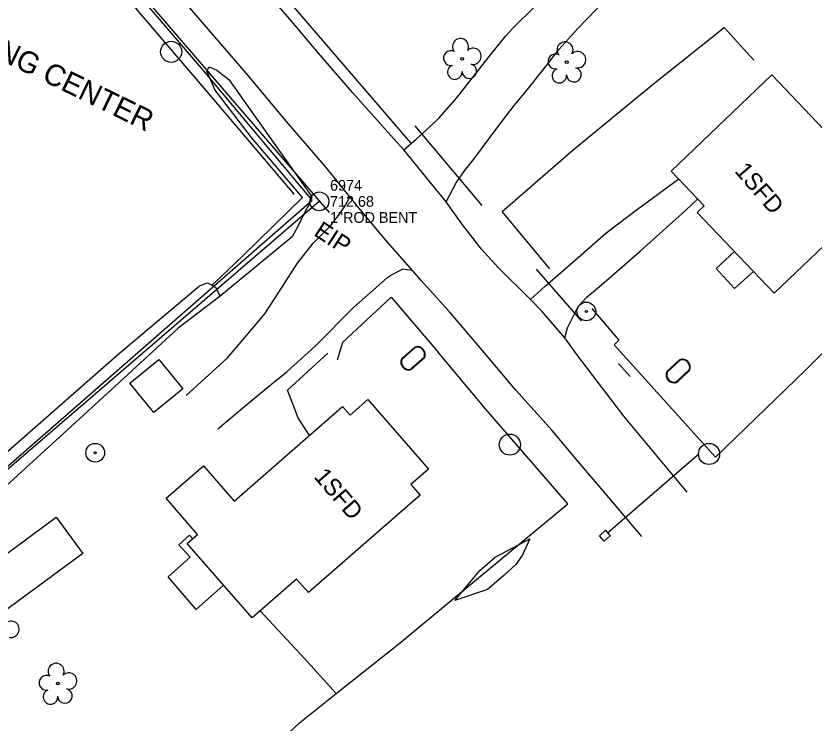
# Model space of a CAD drawing. Extents: x 1516784 to 1522736, y 634838 to 639369.
# Drawn here: x 1521160.9 to 1521347, y 637449.1 to 637613.9 of the extents above; entities that cross this region are included whole.
import ezdxf

# ---------------------------------------------------------------- set-up
doc = ezdxf.new("R2010")
doc.units = 0
for name, color, linetype in [('COGO Default Point Number', 7, 'Continuous'), ('Exist Building', 7, 'Continuous'), ('Exist Building Metal Canopy', 7, 'Continuous'), ('Exist Building Text', 7, 'Continuous'), ('Exist Hydro Jurisdictional Stream or Body of Water Mitigable', 7, 'Continuous'), ('Exist Other Culture Area Outline', 7, 'Continuous'), ('Exist Other Culture Fence Line', 7, 'Continuous'), ('Exist Other Culture Gate', 7, 'Continuous'), ('Exist Other Culture Located Object CELL', 7, 'Continuous'), ('Exist Property Iron Pin CELL', 7, 'Continuous'), ('Exist Property Iron Pin Cogo Comment', 7, 'Continuous'), ('Exist Property Iron Pin Cogo Elevation', 7, 'Continuous'), ('Exist Property Iron Pin Cogo Number', 7, 'Continuous'), ('Exist Property Iron Pin Text', 7, 'Continuous'), ('Exist Property Line', 7, 'Continuous'), ('Exist Property Owner Text', 7, 'Continuous'), ('Exist Right of Way Line', 7, 'Continuous'), ('Exist Structure Minor Culvert Topo', 7, 'Continuous'), ('Exist Structure Minor Drop Inlet', 7, 'Continuous'), ('Exist Utilities Other Pole CELL', 7, 'Continuous'), ('Exist Utilities Water Meter CELL', 7, 'Continuous'), ('Exist Vegetation Hedge Row', 7, 'Continuous'), ('Exist Vegetation Tree CELL', 7, 'Continuous'), ('Exist Vegetation Woods Line', 7, 'Continuous'), ('Scratch_Level_5', 7, 'Continuous')]:
    doc.layers.add(name, color=color, linetype=linetype)

msp = doc.modelspace()

# ---------------------------------------------------------------- linework, layer by layer
at = {"layer": 'COGO Default Point Number'}
for points in [[(1521269.5, 637559.49), (1521265.08, 637565.11), (1521261.23, 637570.53), (1521251.38, 637582.63), (1521248.97, 637585.33), (1521239.4, 637596.05), (1521231.47, 637605.19), (1521224.78, 637613.13), (1521219.11, 637619.69), (1521219.72, 637623.28), (1521218.53, 637625.71), (1521216.41, 637628.24), (1521211.94, 637633.03), (1521209.39, 637631.68), (1521206.41, 637634.64), (1521199.45, 637642.63), (1521193.87, 637649.1), (1521190.4, 637653.14), (1521186.57, 637658.47), (1521184.68, 637660.74), (1521176.72, 637669.39), (1521175.11, 637671.13), (1521163.67, 637684.38), (1521155.28, 637694)], [(1521238.75, 637571.73), (1521233.23, 637578.54), (1521224.03, 637589.27), (1521214.62, 637600.5), (1521206.71, 637609.61), (1521199.01, 637618.6), (1521189.15, 637629.87), (1521188.74, 637630.34)], [(1521253.43, 637554.44), (1521247.07, 637561.66), (1521241.15, 637568.78), (1521238.75, 637571.73)], [(1521317.38, 637502.88), (1521307.69, 637514.52), (1521302.64, 637520.56), (1521291.72, 637534.94), (1521288.92, 637538.86), (1521283.54, 637545.03), (1521280.85, 637547.76), (1521273.37, 637555.22), (1521269.5, 637559.49)], [(1521262.04, 637544.89), (1521255.34, 637552.27), (1521253.43, 637554.44)], [(1521306.88, 637492.56), (1521300.5, 637500.04), (1521291.93, 637510.07), (1521285.94, 637517.25), (1521277.5, 637526.64), (1521269.66, 637535.92), (1521262.04, 637544.89)]]:
    msp.add_lwpolyline(points, dxfattribs=at)
at = {"layer": 'Exist Building'}
for points in [[(1521313.68, 637577.72), (1521337.17, 637600.1), (1521362.83, 637573.16), (1521337.71, 637549.24), (1521319.78, 637568.06), (1521321.4, 637569.6)], [(1521199.86, 637526.94), (1521193.1, 637521.4), (1521187.5, 637528.24), (1521194.26, 637533.78)], [(1521211.76, 637500.79), (1521237.09, 637522.83), (1521238.83, 637520.82), (1521242.98, 637524.43), (1521257.08, 637508.22), (1521252.99, 637504.66), (1521255.19, 637502.14), (1521229.11, 637479.45), (1521226.36, 637482.6), (1521215.96, 637473.55), (1521200.86, 637490.91), (1521203.25, 637492.97), (1521195.94, 637501.43), (1521204.68, 637508.97)]]:
    msp.add_lwpolyline(points, close=True, dxfattribs=at)
at = {"layer": 'Exist Building Metal Canopy'}
msp.add_lwpolyline([(1521176.49, 637488.6), (1521152.58, 637470.98), (1521146.35, 637479.44), (1521170.26, 637497.06)], close=True, dxfattribs=at)
at = {"layer": 'Exist Hydro Jurisdictional Stream or Body of Water Mitigable'}
for points in [[(1521251.38, 637582.63), (1521254.21, 637585.13), (1521257.53, 637588.12), (1521259.58, 637590.12), (1521263.62, 637594.68), (1521271.22, 637604.38), (1521275.13, 637609.22), (1521276.87, 637611.08), (1521281.78, 637615.9), (1521290, 637624.09), (1521297.33, 637631.34)], [(1521261.23, 637570.53), (1521263.58, 637574.94), (1521265.5, 637577.79), (1521267.66, 637580.51), (1521273.25, 637587.99), (1521277.11, 637593.01), (1521279.88, 637596.35), (1521284.6, 637602.34), (1521287.46, 637606.02), (1521291.94, 637610.94), (1521296.08, 637615.18), (1521300.04, 637619.19)], [(1521280.85, 637547.76), (1521284.29, 637550.85), (1521292.01, 637557.55), (1521298.45, 637563.26), (1521305.83, 637568.83), (1521315.45, 637575.86)], [(1521238.75, 637571.73), (1521237.77, 637569.82), (1521236.27, 637567.65), (1521233.94, 637564.66)], [(1521288.92, 637538.86), (1521289.52, 637541.14), (1521292.02, 637546.12), (1521294.1, 637548.36), (1521297.41, 637551.2), (1521306.44, 637559.04), (1521317.05, 637568.5), (1521319.89, 637571.2)], [(1521210.21, 637534.21), (1521214.27, 637538.91), (1521218.93, 637544.47), (1521223.77, 637551.91), (1521226.58, 637556.28), (1521230.21, 637560.93), (1521233.94, 637564.66)], [(1521207.97, 637517.61), (1521214.29, 637522.94), (1521218.86, 637526.72), (1521224.12, 637531.01), (1521230.66, 637536.93), (1521239.65, 637545.89), (1521247.52, 637552.91), (1521248.48, 637553.54), (1521251.02, 637554.81)], [(1521253.43, 637554.44), (1521252.82, 637554.62), (1521251.02, 637554.81)], [(1521200.64, 637525.37), (1521210.21, 637534.21)]]:
    msp.add_lwpolyline(points, dxfattribs=at)
at = {"layer": 'Exist Other Culture Area Outline'}
for p, q in [((1521328.47, 637550.37), (1521332.91, 637554.28)), ((1521202.96, 637475.55), (1521209.31, 637481.2))]:
    msp.add_line(p, q, dxfattribs=at)
for points in [[(1521328.47, 637550.37), (1521324.19, 637554.96), (1521328.45, 637558.96)], [(1521202.96, 637475.55), (1521196.38, 637483.12), (1521201.5, 637487.71), (1521198.86, 637490.6), (1521201.36, 637492.81), (1521202.13, 637492.01)]]:
    msp.add_lwpolyline(points, dxfattribs=at)
at = {"layer": 'Exist Other Culture Fence Line'}
for p, q in [((1521228.2, 637464.11), (1521217.84, 637475.18)), ((1521235.6, 637455.93), (1521228.2, 637464.11))]:
    msp.add_line(p, q, dxfattribs=at)
for points in [[(1521225.87, 637572.22), (1521205.33, 637596.42), (1521189.76, 637614.63), (1521169.15, 637639), (1521152.7, 637658.2), (1521133.11, 637681.5), (1521116.78, 637700.6), (1521104.24, 637715.16), (1521081.14, 637742.8)], [(1521141.2, 637493.97), (1521155.35, 637505.85), (1521230.02, 637570.89), (1521204.63, 637601.14), (1521180.76, 637629.07), (1521162.43, 637650.05), (1521155.66, 637657.29), (1521147.86, 637667.08), (1521137.62, 637679.53), (1521127.88, 637690.94), (1521109.06, 637712.32)], [(1521285.39, 637554.92), (1521274.25, 637568.27), (1521290.8, 637582.63), (1521309.57, 637598.06), (1521326.05, 637611.16), (1521332.97, 637603.58)], [(1521295.22, 637545.65), (1521301.46, 637538.3), (1521300.37, 637537.23), (1521324, 637511.01), (1521345.07, 637531.4), (1521352.58, 637538.81), (1521374.33, 637559.57), (1521361.82, 637572.2)], [(1521237.05, 637537.74), (1521248.43, 637548.31), (1521259.25, 637535.56)], [(1521235.6, 637455.93), (1521250.17, 637467.52), (1521289.58, 637500.14), (1521270.37, 637522.27), (1521259.25, 637535.56)], [(1521229.36, 637516.11), (1521226.68, 637520.22), (1521224.21, 637526.63), (1521233.63, 637535.23)], [(1521210.01, 637433.09), (1521227.01, 637449.09), (1521235.6, 637455.93)]]:
    msp.add_lwpolyline(points, dxfattribs=at)
at = {"layer": 'Exist Other Culture Gate'}
msp.add_line((1521237.05, 637537.74), (1521235.79, 637533.6), dxfattribs=at)
at = {"layer": 'Exist Other Culture Located Object CELL'}
for centre, radius in [((1521293.91, 637544.99), 2.18), ((1521293.91, 637544.99), 0.24), ((1521179.39, 637512.06), 2.18), ((1521179.39, 637512.06), 0.24)]:
    msp.add_circle(centre, radius, dxfattribs=at)
at = {"layer": 'Exist Property Iron Pin CELL'}
for radius in [2.2, 0.0707]:
    msp.add_circle((1521231.65, 637570.64), radius, dxfattribs=at)
at = {"layer": 'Exist Property Line'}
msp.add_line((1521231.65, 637570.64), (1521117.7, 637472.69), dxfattribs=at)
at = {"layer": 'Exist Right of Way Line'}
for p, q in [((1521018.53, 637856.92), (1521252.87, 637584.32)), ((1521005.75, 637833.44), (1521233.91, 637568.02))]:
    msp.add_line(p, q, dxfattribs=at)
at = {"layer": 'Exist Structure Minor Culvert Topo'}
for p, q in [((1521269.62, 637569.65), (1521253.96, 637588.23)), ((1521292.8, 637542.8), (1521282.25, 637554.84)), ((1521304.12, 637529.83), (1521301.4, 637532.89)), ((1521320.12, 637511.73), (1521298.88, 637493.29))]:
    msp.add_line(p, q, dxfattribs=at)
at = {"layer": 'Exist Structure Minor Drop Inlet'}
msp.add_lwpolyline([(1521296.94, 637492.7), (1521298.34, 637493.97), (1521299.47, 637492.72), (1521298.07, 637491.45)], close=True, dxfattribs=at)
at = {"layer": 'Exist Utilities Other Pole CELL'}
for centre in [(1521197.11, 637605.51), (1521276.07, 637513.95), (1521322.52, 637511.77)]:
    msp.add_circle(centre, 2.46, dxfattribs=at)
at = {"layer": 'Exist Utilities Water Meter CELL'}
for p, q in [((1521253.51, 637534.07), (1521253.51, 637534.07)), ((1521315.32, 637531.11), (1521315.32, 637531.11))]:
    msp.add_line(p, q, dxfattribs=at)
for points in [[(1521250.86, 637534), (1521253.92, 637536.69)], [(1521250.95, 637533.9), (1521254.01, 637536.59)], [(1521256.07, 637534.24), (1521252.99, 637531.53)], [(1521256.16, 637534.14), (1521253.08, 637531.43)], [(1521312.67, 637530.97), (1521315.65, 637533.74)], [(1521312.76, 637530.87), (1521315.75, 637533.64)], [(1521317.88, 637531.36), (1521314.87, 637528.56)], [(1521317.97, 637531.25), (1521314.97, 637528.46)]]:
    msp.add_lwpolyline(points, dxfattribs=at)
for centre, radius, start, end in [((1521254.48, 637534.92), 1.86, 334.9556, 107.6157), ((1521254.49, 637534.93), 1.73, 336.4344, 106.1801), ((1521252.53, 637533.2), 1.86, 154.4853, 287.2867), ((1521252.54, 637533.21), 1.73, 156.6082, 285.0896), ((1521316.27, 637531.99), 1.86, 336.5813, 109.2414), ((1521316.28, 637532), 1.73, 338.0602, 107.8058), ((1521314.37, 637530.22), 1.86, 156.111, 288.9124), ((1521314.38, 637530.22), 1.73, 158.2339, 286.7153)]:
    msp.add_arc(centre, radius, start, end, dxfattribs=at)
at = {"layer": 'Exist Vegetation Hedge Row'}
msp.add_lwpolyline([(1521206.65, 637551.15), (1521213.92, 637558.06), (1521227.7, 637571.53), (1521215.87, 637585.53), (1521207.39, 637596.59), (1521205.41, 637600.96), (1521205.97, 637602.01), (1521207.78, 637601.19), (1521210.59, 637599.02), (1521222.19, 637582.61), (1521228.31, 637574.05), (1521229.93, 637571.74), (1521229.69, 637570.77), (1521227.88, 637567.32), (1521226.78, 637565.07), (1521225.31, 637562.37), (1521208.51, 637548.55)], dxfattribs=at)
at = {"layer": 'Exist Vegetation Tree CELL'}
for p, q in [((1521264.94, 637603.88), (1521264.94, 637603.88)), ((1521289.33, 637603.07), (1521289.33, 637603.07)), ((1521170.67, 637458.26), (1521170.67, 637458.26))]:
    msp.add_line(p, q, dxfattribs=at)
for centre in [(1521264.94, 637603.88), (1521289.33, 637603.07), (1521170.67, 637458.26)]:
    msp.add_circle(centre, 0.326, dxfattribs=at)
for centre, radius, start, end in [((1521264.56, 637606.75), 1.86, 330.1651, 219.7134), ((1521267.49, 637604.47), 1.9, 257.1011, 134.1999), ((1521288.94, 637605.94), 1.86, 330.1651, 219.7134), ((1521262.34, 637604.03), 1.73, 62.6636, 279.3457), ((1521286.72, 637603.23), 1.73, 62.6636, 279.3457), ((1521291.88, 637603.66), 1.9, 257.1011, 134.1999), ((1521266.62, 637600.98), 1.7, 181.2822, 74.56), ((1521263.24, 637600.76), 1.69, 111.5671, 6.231), ((1521287.62, 637599.95), 1.69, 111.5671, 6.231), ((1521291, 637600.17), 1.7, 181.2822, 74.56), ((1521159.77, 637470.9), 1.9, 257.1011, 134.1999), ((1521170.28, 637461.13), 1.86, 330.1651, 219.7134), ((1521168.06, 637458.41), 1.73, 62.6636, 279.3457), ((1521173.22, 637458.85), 1.9, 257.1011, 134.1999), ((1521168.97, 637455.14), 1.69, 111.5671, 6.231), ((1521172.34, 637455.36), 1.7, 181.2822, 74.56)]:
    msp.add_arc(centre, radius, start, end, dxfattribs=at)
at = {"layer": 'Exist Vegetation Woods Line'}
for points in [[(1521208.51, 637548.55), (1521198.76, 637541.1), (1521182.08, 637525.82), (1521158.57, 637504.24), (1521156.58, 637502.35), (1521153.39, 637503.06), (1521152.57, 637504.32), (1521154.54, 637508.54), (1521185.11, 637535.36), (1521203.7, 637550.93), (1521205.6, 637551.64), (1521206.65, 637551.15), (1521207.42, 637550.65), (1521208.51, 637548.55)], [(1521280.73, 637492.02), (1521278.91, 637488.14), (1521277.46, 637486.04), (1521274.69, 637483.42), (1521270.84, 637480.18), (1521263.27, 637477.58), (1521269.08, 637484.63), (1521272.66, 637487.72), (1521280.73, 637492.02)]]:
    msp.add_lwpolyline(points, dxfattribs=at)

# ---------------------------------------------------------------- texts
at = {"layer": 'Exist Building Text'}
for p in [(1521328.32, 637577.62), (1521230.19, 637506.37)]:
    msp.add_text('1SFD', height=4, rotation=310.885, dxfattribs=at).set_placement(p)
at = {"layer": 'Exist Property Iron Pin Cogo Comment'}
msp.add_text('1"ROD BENT', height=2.5, dxfattribs=at).set_placement((1521234.15, 637565.64))
at = {"layer": 'Exist Property Iron Pin Cogo Elevation'}
msp.add_text('712.68', height=2.5, dxfattribs=at).set_placement((1521234.15, 637569.39))
at = {"layer": 'Exist Property Iron Pin Cogo Number'}
msp.add_text('6974', height=2.5, dxfattribs=at).set_placement((1521234.15, 637573.14))
at = {"layer": 'Exist Property Iron Pin Text'}
msp.add_text('EIP', height=4, rotation=326.8905, dxfattribs=at).set_placement((1521230.12, 637562.87))
at = {"layer": 'Exist Property Owner Text'}
msp.add_text('TEEN CHALLENGE TRAINING CENTER', height=5, rotation=333.9377, dxfattribs=at).set_placement((1521080.63, 637641.01))
at = {"layer": 'Scratch_Level_5'}
msp.add_text('COLUMN LOCATION', height=500, rotation=335.0373, dxfattribs=at).set_placement((1516680.97, 637558.94))

doc.saveas('drawing.dxf')
